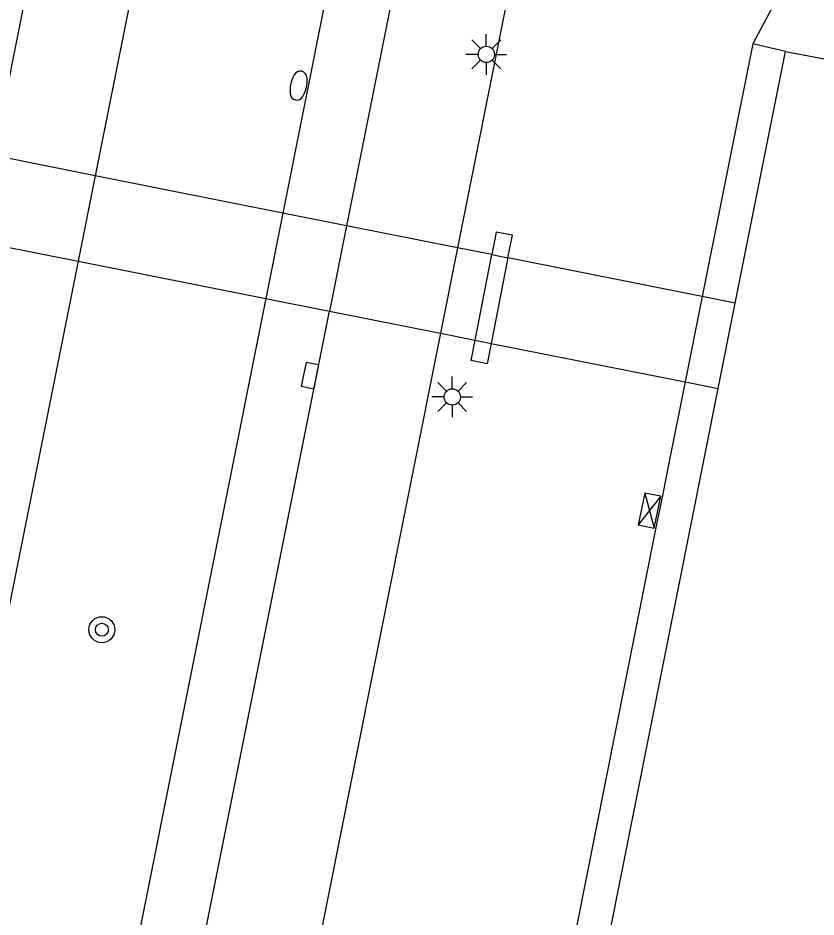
# Model space of a CAD drawing. Extents: x 125000 to 129004, y 397500 to 399008.
# Drawn here: x 127793.96 to 127818.49, y 398836.34 to 398863.96 of the extents above; entities that cross this region are included whole.
import ezdxf

# ---------------------------------------------------------------- set-up
doc = ezdxf.new("R2010")
doc.units = 0
for name, color, linetype in [('gg-afsc-hekwerk', 7, 'Continuous'), ('gg-afsc-muur', 7, 'Continuous'), ('gg-bbg-hoofdgebouw', 7, 'Continuous'), ('gg-bbg-luifel en loopbrug', 7, 'Continuous'), ('gg-knt-verharding', 7, 'Continuous'), ('gg-knt-verharding nz', 7, 'Continuous'), ('gt-symb-boom', 7, 'Continuous'), ('gt-symb-brandkraan', 7, 'Continuous'), ('gt-symb-elektrakast', 7, 'Continuous'), ('gt-symb-kolk', 7, 'Continuous'), ('gt-symb-lichtmast', 7, 'Continuous')]:
    doc.layers.add(name, color=color, linetype=linetype)

# ---------------------------------------------------------------- blocks, each defined once
blk = doc.blocks.new('gt0-EKAST')
at = {"layer": 'gt-symb-elektrakast'}
for p, q in [((-0.501, -0.249), (0.501, 0.249)), ((-0.501, 0.249), (0.501, -0.249))]:
    blk.add_line(p, q, dxfattribs=at)
blk.add_lwpolyline([(0.501, 0.249), (-0.501, 0.249), (-0.501, -0.249), (0.501, -0.249)], close=True, dxfattribs=at)
blk = doc.blocks.new('gt0-BR')
at = {"layer": 'gt-symb-brandkraan'}
for centre, radius, start, end in [((-0.244, 0), 0.206, 107.5669, 252.4331), ((0.599, -2.664), 3, 106.892, 107.5669), ((0, -0.691), 0.938, 73.108, 106.892), ((-0.599, -2.664), 3, 72.4331, 73.108), ((0.244, 0), 0.206, 287.567, 72.4331), ((0.599, 2.664), 3, 252.4331, 253.108), ((0, 0.691), 0.938, 253.108, 286.8921), ((-0.599, 2.664), 3, 286.8921, 287.567)]:
    blk.add_arc(centre, radius, start, end, dxfattribs=at)
blk = doc.blocks.new('gt0-LMAST')
at = {"layer": 'gt-symb-lichtmast'}
for p, q in [((-0.005, 0.246), (-0.005, 0.621)), ((-0.182, 0.173), (-0.447, 0.438)), ((0.172, 0.173), (0.437, 0.438)), ((-0.255, -0.004), (-0.63, -0.004)), ((-0.182, -0.181), (-0.447, -0.446)), ((-0.005, -0.254), (-0.005, -0.629)), ((0.437, -0.446), (0.172, -0.181)), ((0.245, -0.004), (0.62, -0.004))]:
    blk.add_line(p, q, dxfattribs=at)
blk.add_circle((-0.005, -0.004), 0.25, dxfattribs=at)
blk = doc.blocks.new('gt0-BOOM')
at = {"layer": 'gt-symb-boom'}
for radius in [0.4, 0.2]:
    blk.add_circle((0, 0), radius, dxfattribs=at)
blk = doc.blocks.new('gt0-KOLK')
at = {"layer": 'gt-symb-kolk'}
blk.add_lwpolyline([(0, 0), (0.375, 0), (0.375, 0.4), (-0.375, 0.4), (-0.375, 0), (0, 0)], dxfattribs=at)

msp = doc.modelspace()

# ---------------------------------------------------------------- linework, layer by layer
at = {"layer": 'gg-afsc-hekwerk'}
for p, q in [((127807.72, 398915.908), (127796.334, 398859.12)), ((127816.554, 398863.175), (127814.995, 398855.407)), ((127817.555, 398862.937), (127816.554, 398863.175)), ((127796.334, 398859.12), (127795.808, 398856.493)), ((127795.808, 398856.493), (127793.048, 398842.726)), ((127814.995, 398855.407), (127814.468, 398852.784)), ((127814.468, 398852.784), (127813.977, 398850.335)), ((127813.977, 398850.335), (127813.78, 398849.35)), ((127813.78, 398849.35), (127813.548, 398848.204))]:
    msp.add_line(p, q, dxfattribs=at)
for points in [[(127825.896, 398906.891), (127825.577, 398905.26), (127825.406, 398905.294), (127817.205, 398864.395), (127816.554, 398863.175)], [(127813.548, 398848.204), (127803.823, 398799.287), (127804.806, 398799.057)]]:
    msp.add_lwpolyline(points, dxfattribs=at)
at = {"layer": 'gg-afsc-muur'}
for p, q in [((127808.013, 398854.067), (127808.53, 398856.694)), ((127809.023, 398856.595), (127808.506, 398853.969))]:
    msp.add_line(p, q, dxfattribs=at)
for points in [[(127809.023, 398856.595), (127809.16, 398857.29), (127808.666, 398857.387), (127808.53, 398856.694)], [(127808.506, 398853.969), (127808.383, 398853.342), (127807.89, 398853.439), (127808.013, 398854.067)]]:
    msp.add_lwpolyline(points, dxfattribs=at)
at = {"layer": 'gg-bbg-hoofdgebouw'}
for p, q in [((127816.012, 398855.205), (127817.555, 398862.937)), ((127817.555, 398862.937), (127820.792, 398862.32)), ((127815.488, 398852.581), (127816.012, 398855.205)), ((127804.806, 398799.057), (127815.488, 398852.581))]:
    msp.add_line(p, q, dxfattribs=at)
at = {"layer": 'gg-bbg-luifel en loopbrug'}
for p, q in [((127796.334, 398859.12), (127793.216, 398859.74)), ((127802.104, 398857.972), (127796.334, 398859.12)), ((127804.062, 398857.582), (127802.104, 398857.972)), ((127807.477, 398856.903), (127804.062, 398857.582)), ((127792.688, 398857.113), (127795.808, 398856.493)), ((127808.53, 398856.694), (127807.477, 398856.903)), ((127795.808, 398856.493), (127801.579, 398855.346)), ((127808.53, 398856.694), (127809.023, 398856.595)), ((127814.995, 398855.407), (127809.023, 398856.595)), ((127801.579, 398855.346), (127803.538, 398854.956)), ((127816.012, 398855.205), (127814.995, 398855.407)), ((127803.538, 398854.956), (127806.952, 398854.278)), ((127806.952, 398854.278), (127808.013, 398854.067)), ((127808.013, 398854.067), (127808.506, 398853.969)), ((127808.506, 398853.969), (127814.468, 398852.784)), ((127814.468, 398852.784), (127815.488, 398852.581))]:
    msp.add_line(p, q, dxfattribs=at)
at = {"layer": 'gg-knt-verharding'}
for p, q in [((127793.216, 398859.74), (127806.211, 398924.382)), ((127813.456, 398914.776), (127802.104, 398857.972)), ((127815.047, 398912.657), (127804.062, 398857.582)), ((127817.009, 398904.636), (127807.477, 398856.903)), ((127801.579, 398855.346), (127794.359, 398819.217)), ((127792.762, 398801.188), (127803.538, 398854.956)), ((127806.952, 398854.278), (127796.239, 398800.63))]:
    msp.add_line(p, q, dxfattribs=at)
at = {"layer": 'gg-knt-verharding nz'}
for p, q in [((127802.104, 398857.972), (127801.579, 398855.346)), ((127804.062, 398857.582), (127803.538, 398854.956)), ((127807.477, 398856.903), (127806.952, 398854.278))]:
    msp.add_line(p, q, dxfattribs=at)

# ---------------------------------------------------------------- block references
at = {"layer": 'gt-symb-boom'}
msp.add_blockref('gt0-BOOM', (127796.539, 398845.171), dxfattribs=at)
at = {"layer": 'gt-symb-brandkraan', "rotation": -102.41077471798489}
msp.add_blockref('gt0-BR', (127802.586, 398861.888), dxfattribs=at)
at = {"layer": 'gt-symb-elektrakast', "rotation": -101.71825413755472}
msp.add_blockref('gt0-EKAST', (127813.374, 398848.829), dxfattribs=at)
at = {"layer": 'gt-symb-kolk', "rotation": 78.70129979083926}
msp.add_blockref('gt0-KOLK', (127803.135, 398852.939), dxfattribs=at)
at = {"layer": 'gt-symb-lichtmast'}
for p in [(127808.363, 398862.851), (127807.317, 398852.326)]:
    msp.add_blockref('gt0-LMAST', p, dxfattribs=at)

doc.saveas('drawing.dxf')
